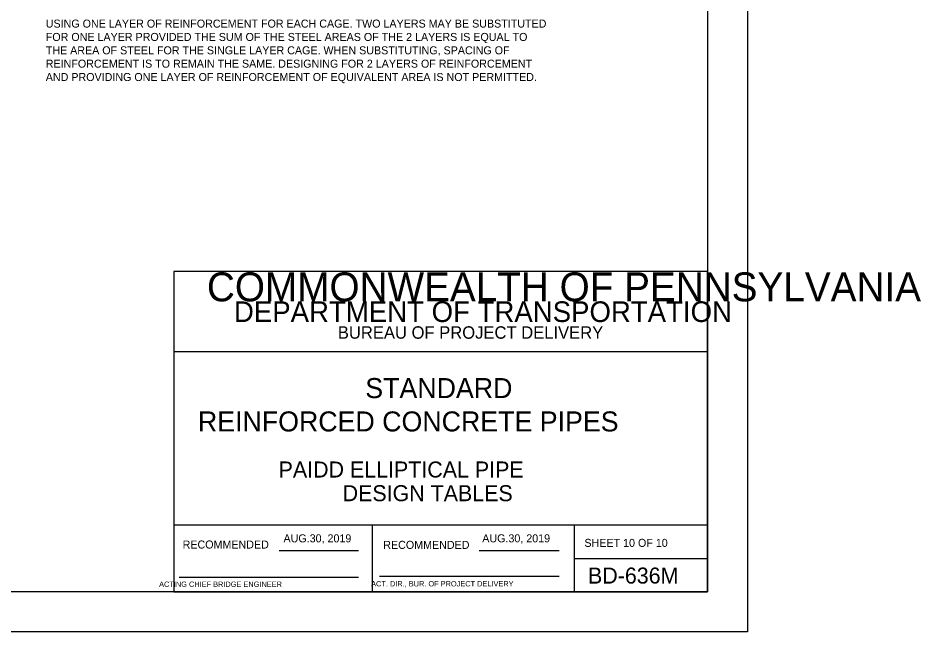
# Model space of a CAD drawing. Extents: x -22562 to -18409, y 3991 to 7171.
# Drawn here: x -18976.3 to -18637.8, y 5179.4 to 5409.4 of the extents above; entities that cross this region are included whole.
import ezdxf

# ---------------------------------------------------------------- set-up
doc = ezdxf.new("R2010")
doc.units = 0
for name, color, linetype in [('1', 7, 'Continuous'), ('2', 7, 'Continuous'), ('PLT-BNDY', 7, 'Continuous')]:
    doc.layers.add(name, color=color, linetype=linetype)

msp = doc.modelspace()

# ---------------------------------------------------------------- linework, layer by layer
at = {"layer": '2'}
for p, q in [((-18717.85, 5758.37), (-18717.85, 5194.37)), ((-18717.85, 5314.37), (-18917.85, 5314.37)), ((-18917.85, 5314.37), (-18917.85, 5194.37)), ((-18717.85, 5194.37), (-18717.85, 5314.37)), ((-18717.85, 5284.37), (-18917.85, 5284.37)), ((-18717.85, 5219.37), (-18917.85, 5219.37)), ((-18843.35, 5194.37), (-18843.35, 5219.37)), ((-18767.85, 5219.37), (-18767.85, 5194.37)), ((-18878.38, 5209.87), (-18848.62, 5209.87)), ((-18803.38, 5209.87), (-18773.47, 5209.87)), ((-18767.85, 5206.87), (-18717.85, 5206.87)), ((-18915.85, 5199.87), (-18848.62, 5199.87)), ((-18840.72, 5200.24), (-18773.47, 5200.24)), ((-18717.85, 5194.37), (-19503.85, 5194.37)), ((-18917.85, 5194.37), (-18717.85, 5194.37))]:
    msp.add_line(p, q, dxfattribs=at)
at = {"layer": 'PLT-BNDY'}
msp.add_lwpolyline([(-19543.85, 5773.37), (-18702.85, 5773.37), (-18702.85, 5179.37), (-19543.85, 5179.37)], close=True, dxfattribs=at)

# ---------------------------------------------------------------- texts
at = {"layer": '1'}
for s, p in [('    USING ONE LAYER OF REINFORCEMENT FOR EACH CAGE. TWO LAYERS MAY BE SUBSTITUTED', (-18970.34, 5405.81)), ('    FOR ONE LAYER PROVIDED THE SUM OF THE STEEL AREAS OF THE 2 LAYERS IS EQUAL TO', (-18970.34, 5400.81)), ('    THE AREA OF STEEL FOR THE SINGLE LAYER CAGE. WHEN SUBSTITUTING, SPACING OF', (-18970.34, 5395.8)), ('    REINFORCEMENT IS TO REMAIN THE SAME. DESIGNING FOR 2 LAYERS OF REINFORCEMENT', (-18970.34, 5390.8)), ('    AND PROVIDING ONE LAYER OF REINFORCEMENT OF EQUIVALENT AREA IS NOT PERMITTED.', (-18970.34, 5385.79))]:
    msp.add_text(s, height=3, dxfattribs=at).set_placement(p)
at = {"layer": '2'}
for s, height, p in [('COMMONWEALTH OF PENNSYLVANIA', 10.8525, (-18905.47, 5303.24)), ('DEPARTMENT OF TRANSPORTATION', 7.7332, (-18895.35, 5295.49)), ('BUREAU OF PROJECT DELIVERY', 4.6493, (-18856.39, 5289.24)), ('STANDARD', 7.5, (-18846.1, 5266.99)), ('REINFORCED CONCRETE PIPES', 7.5, (-18908.85, 5254.49)), ('PAIDD ELLIPTICAL PIPE', 6, (-18878.59, 5237.23)), ('DESIGN TABLES', 6, (-18854.59, 5228.35)), ('AUG.30, 2019', 3, (-18876.76, 5212.94)), ('AUG.30, 2019', 3, (-18802.25, 5212.94)), ('SHEET 10 OF 10', 3, (-18763.94, 5211.24)), ('BD-636M', 6, (-18762.6, 5197.49)), ('       ACTING CHIEF BRIDGE ENGINEER', 2.0002, (-18928.76, 5196.24)), ('   ACT. DIR., BUR. OF PROJECT DELIVERY', 2.0002, (-18846.22, 5196.42))]:
    msp.add_text(s, height=height, dxfattribs=at).set_placement(p)
for p in [(-18914.58, 5210.62), (-18839.36, 5210.49)]:
    msp.add_text('RECOMMENDED', height=3, rotation=360, dxfattribs=at).set_placement(p)

doc.saveas('drawing.dxf')
